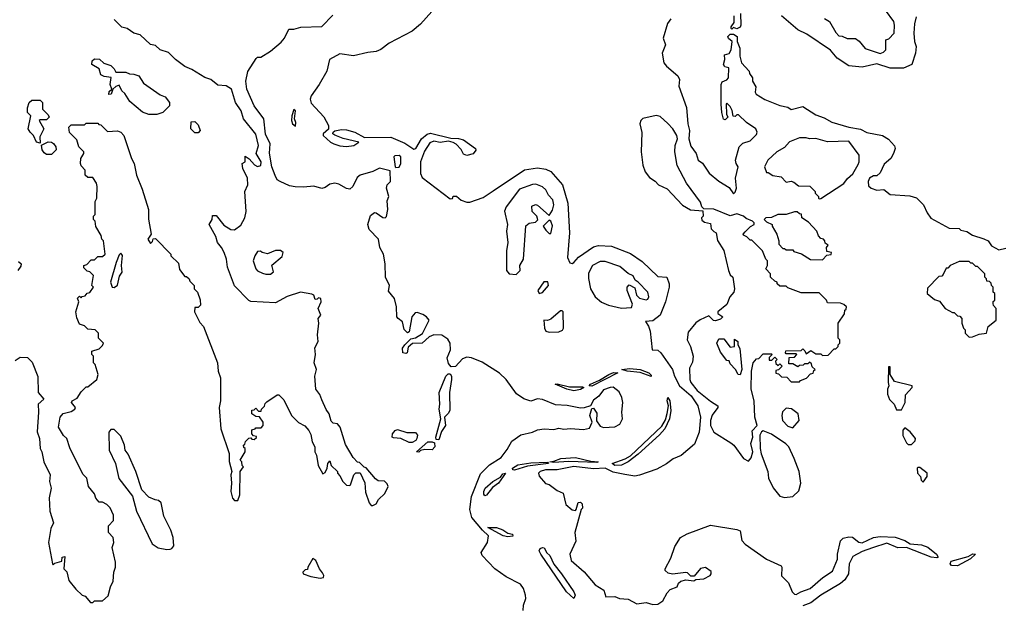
# Model space of a CAD drawing. Extents: x 2386423 to 2568864, y 578392 to 761999.
# Tile 263 of 454: x 2447512 to 2453489, y 721054 to 724608. Entities that reach past the tile are written whole.
import ezdxf

# ---------------------------------------------------------------- set-up
doc = ezdxf.new("R2010")
doc.units = 0

msp = doc.modelspace()

# ---------------------------------------------------------------- linework, layer by layer
at = {"layer": '0CON05XD'}
for points in [[(2450048.7, 724695), (2449945, 724580.4), (2449895, 724538.2), (2449754.8, 724465.2), (2449703.5, 724426.5), (2449675, 724414.1), (2449625, 724408.9), (2449537.3, 724387.3), (2449455, 724399.5), (2449392.5, 724365), (2449375.5, 724295), (2449330, 724215), (2449280, 724145), (2449274.5, 724124.5), (2449281.8, 724101.8), (2449357.9, 724017.9), (2449386.1, 723965), (2449386.6, 723943.4), (2449354.6, 723915.4), (2449354.4, 723905), (2449398.5, 723865), (2449417.8, 723855), (2449455, 723841.3), (2449495, 723838.6), (2449539.2, 723845), (2449570, 723865), (2449475, 723886.7), (2449425, 723906.2), (2449413.3, 723915), (2449414.1, 723925.9), (2449425, 723933.8), (2449465, 723941.9), (2449495, 723940), (2449546.2, 723925), (2449605, 723893.3), (2449764.7, 723895.3), (2449848.9, 723858.9), (2449905, 723821.9), (2449915.8, 723825), (2449950.6, 723885), (2449985, 723912), (2450005, 723918.9), (2450129.1, 723889.1), (2450175, 723887.5), (2450205, 723878.6), (2450278, 723825), (2450280, 723815), (2450265, 723793.8), (2450226.6, 723783.4), (2450205, 723792), (2450190.8, 723820.8), (2450161.5, 723851.5), (2450142.2, 723862.2), (2450115, 723870), (2450065, 723863.1), (2450025, 723870), (2450000.5, 723859.5), (2449969.7, 723810.3), (2449943.7, 723745), (2449944.1, 723675), (2449955, 723650), (2450125, 723520), (2450138.3, 723521.7), (2450143, 723537), (2450163.6, 723536.4), (2450191.9, 723511.9), (2450225, 723499.4), (2450245, 723500), (2450325, 723529.3), (2450385, 723568.5), (2450575, 723695.9), (2450655, 723709.2), (2450705, 723700), (2450735, 723687.2), (2450807.1, 723605), (2450839.4, 723495), (2450850, 723315), (2450837.5, 723165), (2450851.3, 723131.3), (2450865, 723128), (2450875, 723134), (2450904.1, 723165.9), (2450995, 723230), (2451025, 723237.3), (2451105, 723233.8), (2451219.5, 723189.5), (2451290.2, 723140.2), (2451385, 723048.6), (2451440, 723045), (2451454.2, 723005), (2451453.1, 722985)], [(2451887.5, 724645), (2451890, 724575), (2451885, 724562.5), (2451865, 724552.5), (2451845, 724560), (2451835, 724550), (2451830, 724555), (2451830, 724565), (2451849.3, 724590.7), (2451848.3, 724631.7)], [(2452735, 724402.5), (2452755, 724410), (2452770, 724425), (2452770, 724485), (2452788.3, 724491.7), (2452820, 724525), (2452822.5, 724575), (2452817, 724597), (2452767.5, 724665)], [(2447775, 722217.5), (2447825, 722230), (2447846.7, 722245), (2447850, 722255), (2447826.7, 722285), (2447830, 722295), (2447860, 722310), (2447885, 722350), (2447915, 722380), (2447925, 722380), (2447980, 722425), (2447987.5, 722455), (2447970, 722515), (2447960, 722525), (2447960, 722565), (2447950, 722575), (2447950, 722595), (2447995, 722610), (2448015, 722630), (2448020, 722645), (2447990, 722675), (2447990, 722705), (2447970, 722725), (2447925, 722730), (2447905, 722750), (2447875, 722760), (2447858.3, 722798.3), (2447852.5, 722835), (2447870, 722895), (2447861.7, 722918.3), (2447875, 722930), (2447885, 722920), (2447891.7, 722928.3), (2447908.3, 722931.7), (2447921.7, 722948.3), (2447938.3, 722951.7), (2447960, 722985), (2447950, 722995), (2447960, 723055), (2447938.3, 723078.3), (2447921.7, 723081.7), (2447901.7, 723101.7), (2447900, 723115), (2447918.3, 723121.7), (2447945, 723150), (2447965, 723150), (2447985, 723170), (2448015, 723170), (2448030, 723185), (2448020, 723265), (2448010, 723275), (2448007, 723297), (2447973, 723353), (2447970, 723385), (2447960, 723395), (2447960, 723415), (2447970, 723425), (2447970, 723505), (2447980, 723525), (2447982.5, 723595), (2447977.5, 723615), (2447955, 723650), (2447925, 723650), (2447910, 723665), (2447910, 723695), (2447885, 723720), (2447880, 723735), (2447882.5, 723765), (2447900, 723795), (2447900, 723805), (2447870, 723835), (2447858.3, 723878.3), (2447813, 723923), (2447810, 723955), (2447825, 723970), (2447905, 723970), (2447915, 723980), (2447985, 723980), (2447991.7, 723971.7), (2448005, 723970), (2448045, 723930), (2448105, 723933.3), (2448125.9, 723925.9), (2448143.8, 723905), (2448190, 723765), (2448206.7, 723735), (2448220, 723665), (2448255, 723580), (2448292.5, 723455), (2448293, 723397), (2448310, 723305), (2448290, 723275), (2448305, 723250), (2448318.3, 723261.7), (2448321.7, 723278.3), (2448335, 723280), (2448430, 723185), (2448430, 723175), (2448475, 723130), (2448481.7, 723091.7), (2448515, 723050), (2448525, 723050), (2448540, 723035), (2448545, 723020), (2448570, 722995), (2448570, 722975), (2448590, 722955), (2448607, 722907), (2448610, 722875), (2448595, 722860), (2448575, 722860), (2448572.5, 722835), (2448605, 722770), (2448627.5, 722745), (2448713.3, 722525), (2448716.7, 722475), (2448730, 722435), (2448730, 722295), (2448723.3, 722255), (2448733.3, 722125), (2448782.5, 721975), (2448783, 721927), (2448800, 721865), (2448792.5, 721845), (2448797.5, 721795), (2448793.3, 721745), (2448803, 721703), (2448815, 721690), (2448835, 721690), (2448847.5, 721725), (2448850, 721865), (2448870, 721895), (2448861.7, 721901.7), (2448860, 721925), (2448850, 721935), (2448880, 721985), (2448880, 722005), (2448871.7, 722011.7), (2448870, 722025), (2448878.3, 722031.7), (2448881.7, 722048.3), (2448901.7, 722068.3), (2448915, 722070), (2448921.7, 722061.7), (2448935, 722060), (2448948.3, 722071.7), (2448948.3, 722078.3), (2448931.7, 722081.7), (2448920, 722095), (2448921.7, 722118.3), (2448940, 722125), (2448945, 722130), (2448978.3, 722131.7), (2448990, 722145), (2448990, 722165), (2448968.3, 722198.3), (2448945, 722200), (2448920, 722215), (2448921.7, 722238.3), (2448935, 722240), (2448945, 722250), (2448961.7, 722231.7), (2448978.3, 722231.7), (2448980, 722245), (2448998.3, 722261.7), (2449001.7, 722278.3), (2449011.7, 722288.3), (2449075, 722330), (2449085, 722330), (2449115, 722300), (2449162.5, 722205), (2449205, 722162.5), (2449243, 722143), (2449267.5, 722115), (2449279.3, 722089.3), (2449287.5, 722045), (2449302.5, 722015), (2449302.5, 721985), (2449312.5, 721965), (2449323, 721903), (2449351.7, 721851.7), (2449365, 721860), (2449377.5, 721885), (2449382.5, 721915), (2449395, 721930), (2449401.7, 721901.7), (2449440, 721865), (2449440, 721855), (2449455, 721840), (2449472.5, 721805), (2449495, 721782.5), (2449515, 721780), (2449520, 721785), (2449540, 721845), (2449551.7, 721858.3), (2449578.3, 721858.3), (2449606.4, 721796.4), (2449610.7, 721740.7), (2449632.5, 721675), (2449645, 721660), (2449655, 721660), (2449675, 721670), (2449690, 721695), (2449728.3, 721731.7), (2449747.5, 721775), (2449741.7, 721791.7), (2449727, 721807), (2449688.3, 721808.3), (2449670.7, 721820.7), (2449615, 721887.5), (2449601.7, 721891.7), (2449575, 721920), (2449561.7, 721921.7), (2449535, 721950), (2449490, 722030), (2449457.1, 722135), (2449440, 722155), (2449415, 722160), (2449401.7, 722171.7), (2449391.2, 722215), (2449371.2, 722241.2), (2449345, 722300), (2449333.6, 722333.6), (2449310, 722365), (2449303.3, 722445), (2449312.5, 722485), (2449298.8, 722525), (2449307.5, 722575), (2449303.9, 722616.1), (2449322.5, 722655), (2449318.8, 722695), (2449328, 722765), (2449323.3, 722795), (2449338.8, 722815), (2449322.5, 722855), (2449342.5, 722895), (2449340, 722915), (2449325, 722920), (2449318.3, 722911.7), (2449305, 722910), (2449297.5, 722935), (2449285, 722942.5), (2449216.1, 722953.9), (2449135, 722927.5), (2449065, 722890), (2448915, 722897.5), (2448903, 722903), (2448815, 722992.5), (2448773.8, 723105), (2448766.2, 723155), (2448752.5, 723195), (2448737.5, 723225), (2448712.5, 723255), (2448701.7, 723291.7), (2448662.5, 723365), (2448680, 723395), (2448681.7, 723418.3), (2448705, 723420), (2448750.7, 723360.7), (2448793.6, 723333.6), (2448815, 723333.3), (2448855, 723360), (2448878, 723405), (2448885.7, 723444.3), (2448878.8, 723565), (2448896, 723605), (2448894, 723645), (2448866.7, 723705), (2448862.5, 723735), (2448880, 723745), (2448880, 723780), (2448905, 723762.5), (2448936.6, 723726.6), (2448955, 723717.5), (2448975, 723721.9), (2448978.4, 723745), (2448947.5, 723795), (2448961.4, 723845), (2448945, 723913.8), (2448870, 724005), (2448855.8, 724055), (2448822.5, 724105), (2448796.7, 724185), (2448765, 724206.7), (2448715, 724210), (2448672.5, 724245), (2448635, 724256.2), (2448557.5, 724305), (2448513.4, 724323.4), (2448456.6, 724366.6), (2448415, 724409.2), (2448364.1, 724424.1), (2448335, 724451.2), (2448305, 724456.2), (2448243.3, 724515), (2448205, 724526), (2448165, 724554), (2448132.5, 724562.5), (2448085, 724608)], [(2449184.1, 723594.1), (2449149.1, 723599.1), (2449092, 723625), (2449075, 723636), (2449061.7, 723661.7), (2449041.4, 723715), (2449028.2, 723798.2), (2449031.1, 723855), (2449003.5, 723913.5), (2448993.8, 724005), (2448935.6, 724085), (2448889.6, 724185), (2448883.9, 724235), (2448896.8, 724293.2), (2448947, 724373), (2448955, 724380), (2448975, 724380), (2449035, 724416), (2449099.1, 724470.9), (2449118.6, 724495), (2449145, 724550), (2449175, 724549.4), (2449217.7, 724562.3), (2449345, 724565.7), (2449412, 724635)], [(2451465, 724612), (2451443.8, 724585), (2451416.7, 724495), (2451432.5, 724455), (2451412.5, 724405), (2451422.5, 724345), (2451437.5, 724325), (2451507.5, 724267.5), (2451516.4, 724243.6), (2451513.6, 724203.6), (2451560, 724075), (2451567.5, 723975), (2451576.7, 723935), (2451573.3, 723885), (2451585, 723840), (2451617.5, 723795), (2451630, 723755), (2451655.9, 723735.9), (2451696.1, 723676.1), (2451755, 723627.5), (2451819.3, 723589.3), (2451845, 723550), (2451855, 723560), (2451863.3, 723585), (2451856.7, 723646.7), (2451872.5, 723715), (2451860, 723735), (2451856.2, 723755), (2451880, 723835), (2451901.7, 723858.3), (2451945, 723872.5), (2451985, 723910), (2451987.5, 723925), (2451980, 723945), (2451922.7, 723982.7), (2451875, 724030), (2451865, 724030), (2451855, 724020), (2451841.7, 724021.7), (2451837, 724057), (2451825, 724080), (2451805, 724100), (2451800, 724095), (2451802.5, 724035), (2451810, 724015), (2451795, 724000), (2451783.6, 724003.6), (2451773.3, 724045), (2451770, 724095), (2451770, 724215), (2451775, 724230), (2451805, 724243.3), (2451813.3, 724255), (2451816.4, 724316.4), (2451791.7, 724321.7), (2451784, 724335), (2451791.2, 724365), (2451790, 724395), (2451818.3, 724401.7), (2451830, 724425), (2451837.5, 724475), (2451815, 724492.5), (2451811.2, 724505), (2451825, 724520), (2451845, 724520), (2451867.5, 724505), (2451867.5, 724475), (2451882.5, 724435), (2451883, 724387), (2451892.5, 724345), (2451940, 724295), (2451941.7, 724281.7), (2451960, 724255), (2451960, 724235), (2451979.3, 724199.3), (2451977, 724167), (2451982.5, 724155), (2452035, 724123.8), (2452125, 724086.7), (2452175, 724076.7), (2452195, 724062.5), (2452265, 724080), (2452345, 724030), (2452395, 724012), (2452442.5, 723985), (2452545, 723956.2), (2452615, 723943.8), (2452655, 723923.8), (2452750, 723905), (2452785, 723882.5), (2452821.7, 723841.7), (2452826.2, 723825), (2452816.2, 723795), (2452800, 723765), (2452759.5, 723730.5), (2452735, 723677.5), (2452715, 723660), (2452695, 723660), (2452670, 723645), (2452662.5, 723625), (2452665, 723600), (2452680, 723585), (2452715, 723572.5), (2452757, 723577), (2452796.2, 723546.2), (2452915, 723538.8), (2452956.1, 723526.1), (2452997.5, 723485), (2453020, 723435), (2453043.3, 723403.3), (2453153, 723343), (2453215, 723340), (2453225, 723330), (2453261.7, 723321.7), (2453295, 723300), (2453365, 723277.5), (2453390, 723265), (2453410, 723235), (2453455, 723211.2), (2453498.3, 723221.7)], [(2452952.5, 724625), (2452943, 724583), (2452940, 724525), (2452942.5, 724475), (2452952.5, 724445), (2452950, 724405), (2452927.5, 724335), (2452876.4, 724313.6), (2452795, 724313.3), (2452715, 724340), (2452625, 724318.8), (2452545, 724328), (2452473.8, 724375), (2452433, 724423), (2452290.5, 724520.5), (2452235, 724546.2), (2452135, 724630)], [(2452397.5, 724615), (2452426.4, 724596.4), (2452465, 724530), (2452485, 724510), (2452505, 724507.5), (2452535, 724492.5), (2452585, 724493.3), (2452607.7, 724477.7), (2452643, 724433), (2452735, 724402.5)], [(2448345, 724032.5), (2448295, 724032.5), (2448257, 724047), (2448180.7, 724110.7), (2448149.3, 724159.3), (2448132.5, 724175), (2448115, 724210), (2448095, 724202.5), (2448077.5, 724185), (2448066.7, 724155), (2448052.9, 724152.9), (2448055, 724172.5), (2448070, 724185), (2448060.8, 724215), (2448067.5, 724257.5), (2448025, 724262.5), (2448003.6, 724273.6), (2447995, 724310), (2447950, 724335), (2447951.7, 724358.3), (2447965, 724370), (2447997, 724367), (2448023, 724343), (2448065, 724330), (2448085, 724310), (2448095, 724290), (2448155, 724290), (2448178.3, 724278.3), (2448205, 724277.5), (2448235, 724267.5), (2448263.3, 724223.3), (2448365, 724152.5), (2448395, 724140), (2448420, 724105), (2448420, 724085), (2448380, 724045), (2448345, 724032.5)], [(2447635, 723857.5), (2447614.6, 723864.6), (2447596, 723905), (2447574.2, 723925), (2447562.9, 723945), (2447580, 724025), (2447560, 724045), (2447558.3, 724071.7), (2447570, 724105), (2447585, 724120), (2447635, 724120), (2447650, 724105), (2447650, 724065), (2447685, 724030), (2447690, 724015), (2447675, 724000), (2447635, 724000), (2447630, 723995), (2447658.8, 723945), (2447634.2, 723895.8), (2447635, 723857.5)], [(2449185, 723961.2), (2449187.2, 723982.8), (2449179.1, 724005), (2449185.2, 724055), (2449175, 724062), (2449163.1, 724025), (2449161.1, 723995), (2449167.1, 723975), (2449185, 723961.2)], [(2448595, 723920), (2448575, 723920), (2448550, 723945), (2448551.7, 723988.3), (2448575, 723990), (2448595, 723970), (2448607.5, 723935), (2448595, 723920)], [(2451935, 721928.8), (2451951.2, 721948.8), (2451962.5, 721985), (2451950, 722035), (2451961.2, 722075), (2451958.3, 722111.7), (2451987.5, 722145), (2451973.3, 722195), (2451970, 722295), (2451952, 722365), (2451954.2, 722475), (2451963.3, 722525), (2451985, 722550), (2451998.3, 722551.7), (2452025, 722580), (2452075, 722580), (2452080, 722575), (2452061.7, 722558.3), (2452061.7, 722541.7), (2452078.3, 722541.7), (2452095, 722560), (2452110, 722545), (2452100, 722535), (2452101.7, 722521.7), (2452115, 722510), (2452125, 722520), (2452140, 722505), (2452118.3, 722481.7), (2452101.7, 722478.3), (2452101.7, 722461.7), (2452118.3, 722458.3), (2452135, 722440), (2452168.3, 722438.3), (2452195, 722410), (2452245, 722410), (2452251.7, 722418.3), (2452288.3, 722431.7), (2452311.7, 722458.3), (2452328.3, 722461.7), (2452331.7, 722478.3), (2452340, 722485), (2452321.7, 722501.7), (2452318.3, 722518.3), (2452305, 722530), (2452295, 722520), (2452275, 722520), (2452268.3, 722511.7), (2452245, 722510), (2452235, 722500), (2452205, 722520), (2452180, 722520), (2452181.7, 722558.3), (2452215, 722560), (2452230, 722575), (2452225, 722580), (2452165, 722580), (2452160, 722585), (2452161.7, 722598.3), (2452255, 722600), (2452265, 722610), (2452278.3, 722598.3), (2452285, 722580), (2452315, 722600), (2452345, 722580), (2452375, 722580), (2452385, 722570), (2452418.3, 722571.7), (2452455, 722610), (2452465, 722610), (2452480, 722625), (2452480, 722635), (2452490, 722645), (2452490, 722665), (2452480, 722675), (2452480, 722765), (2452518.3, 722821.7), (2452520, 722845), (2452528.3, 722851.7), (2452530, 722865), (2452515, 722880), (2452495, 722887.5), (2452415, 722890), (2452410, 722905), (2452365, 722950), (2452255, 722950), (2452175, 722980), (2452165, 722990), (2452125, 722990), (2452110, 723005), (2452110, 723015), (2452095, 723020), (2452070, 723045), (2452070, 723065), (2452040, 723095), (2452050, 723115), (2452050, 723145), (2452040, 723155), (2452020, 723205), (2451955, 723270), (2451945, 723270), (2451925, 723290), (2451905, 723300), (2451903, 723307), (2451915, 723320), (2451947, 723353), (2451970, 723365), (2451970, 723375), (2451960, 723385), (2451921.7, 723401.7), (2451905, 723416.2), (2451865, 723430), (2451825, 723416.7), (2451725, 723457.5), (2451665, 723460), (2451651.7, 723471.7), (2451645, 723500), (2451560, 723615), (2451502.7, 723722.7), (2451487.5, 723805), (2451490.8, 723845), (2451503.8, 723885), (2451501.2, 723905), (2451475.8, 723945.8), (2451445, 723976.7), (2451399.4, 724019.4), (2451375, 724027.1), (2451295, 724008), (2451282.5, 723995), (2451276, 723975), (2451287.3, 723922.7), (2451283.8, 723805), (2451294.4, 723725.6), (2451308.1, 723685), (2451335, 723649.2), (2451368.3, 723628.3), (2451388.8, 723605), (2451441.2, 723581.2), (2451535, 723482.5), (2451583, 723453), (2451658.3, 723448.3), (2451660, 723415), (2451650, 723405), (2451651.7, 723391.7), (2451668.3, 723378.3), (2451705, 723370), (2451708.3, 723338.3), (2451725, 723322.5), (2451740, 723315), (2451748.3, 723268.3), (2451786.4, 723206.4), (2451813.3, 723085), (2451825, 723060), (2451840, 723045), (2451850, 722975), (2451846.7, 722955), (2451822.5, 722925), (2451805, 722880), (2451750, 722835), (2451750, 722825), (2451780, 722805), (2451765, 722790), (2451735, 722780), (2451723, 722783), (2451695, 722810), (2451643, 722787), (2451615, 722767.5), (2451569.3, 722710.7), (2451563.3, 722665), (2451583.3, 722625), (2451600, 722565), (2451595, 722530), (2451577, 722493), (2451579.2, 722425), (2451585.8, 722405), (2451625, 722357.1), (2451705, 722292), (2451750, 722265), (2451750, 722255), (2451715, 722207.5), (2451706, 722175), (2451706, 722145), (2451724.4, 722104.4), (2451829.4, 722039.4), (2451846.2, 722025), (2451906.2, 721945), (2451935, 721928.8)], [(2447675, 723789.2), (2447660, 723800), (2447648.6, 723818.6), (2447643.6, 723846.4), (2447685, 723865.7), (2447705, 723864.4), (2447716.6, 723856.6), (2447730.8, 723835), (2447732, 723818), (2447705, 723790), (2447675, 723789.2)], [(2452365, 723520), (2452375, 723522.5), (2452515, 723612.5), (2452537, 723643), (2452568.3, 723671.7), (2452600.7, 723729.3), (2452606.7, 723745), (2452606.7, 723785), (2452545, 723870), (2452416.1, 723866.1), (2452345, 723886.2), (2452305, 723883.8), (2452285, 723891.2), (2452245, 723891.2), (2452184.2, 723865.8), (2452155, 723832.5), (2452107.5, 723805), (2452052.5, 723755), (2452032.5, 723715), (2452045, 723680), (2452055, 723680), (2452083, 723663), (2452133.6, 723653.6), (2452165, 723622.5), (2452195, 723627.5), (2452211.7, 723621.7), (2452238.3, 723598.3), (2452307, 723597), (2452340, 723565), (2452340, 723555), (2452360, 723535), (2452360, 723525), (2452365, 723520)], [(2449795, 723710), (2449815, 723712.5), (2449826.1, 723733.9), (2449825.6, 723775), (2449815, 723783.3), (2449788.3, 723781.7), (2449782.9, 723775), (2449790, 723715), (2449795, 723710)], [(2450568.8, 721021.2), (2450569.4, 721055), (2450583.5, 721095), (2450581.8, 721115), (2450569.5, 721155), (2450551.9, 721181.9), (2450465, 721226.2), (2450395, 721275.6), (2450318.8, 721355), (2450313.8, 721375), (2450351.2, 721435), (2450357.3, 721475), (2450320.3, 721510.3), (2450257.1, 721587.1), (2450243.4, 721635), (2450253.9, 721715), (2450309.1, 721850.9), (2450363.4, 721906.6), (2450435, 721949.8), (2450470.3, 721999.7), (2450499.8, 722050.2), (2450552.7, 722087.3), (2450625, 722104.8), (2450655, 722118.9), (2450695, 722123.9), (2450755, 722121.1), (2450785, 722128.5), (2450815, 722122.7), (2450855, 722126.7), (2450935, 722120), (2450970.7, 722129.3), (2450987.5, 722165), (2450973.3, 722205), (2450985, 722247.5), (2450995, 722250), (2451015, 722220), (2451013, 722173), (2451035, 722140), (2451055, 722133.3), (2451125, 722136.7), (2451155, 722152.5), (2451171.2, 722185), (2451166.5, 722225), (2451173.1, 722285), (2451167.5, 722315), (2451150.2, 722350.2), (2451115, 722376.7), (2451095, 722376.1), (2451055, 722360.9), (2451026.2, 722323.8), (2450995, 722298), (2450976.7, 722263.3), (2450938.5, 722251.5), (2450915, 722250), (2450835, 722266.3), (2450765, 722271.3), (2450685, 722303.2), (2450654.1, 722305.9), (2450615, 722292.5), (2450572.5, 722307.5), (2450527.1, 722337.1), (2450465, 722423.3), (2450425, 722462.5), (2450318.3, 722528.3), (2450254.8, 722554.8), (2450225, 722559.3), (2450199.8, 722550.2), (2450156.2, 722503.8), (2450131.1, 722501.1), (2450115, 722521.2), (2450105.5, 722555), (2450127.5, 722605), (2450125.5, 722645), (2450109.8, 722669.8), (2450075, 722693.6), (2450024.6, 722695.4), (2449997.7, 722682.3), (2449955, 722643.6), (2449897, 722643), (2449870.3, 722619.7), (2449863.9, 722586.1), (2449855, 722582), (2449836.7, 722586.7), (2449836.2, 722615), (2449848.8, 722635), (2449885, 722670), (2449915, 722676.2), (2449957.3, 722702.7), (2449997.5, 722785), (2449980.6, 722805), (2449958.6, 722818.6), (2449925, 722830.7), (2449911.7, 722828.2), (2449892.3, 722805), (2449876.2, 722713.8), (2449865, 722706.7), (2449845, 722726.7), (2449834.6, 722774.6), (2449809.2, 722795), (2449801.4, 722805), (2449799.6, 722865), (2449786.8, 722915), (2449750.9, 722960.9), (2449756.7, 722995), (2449732.1, 723045), (2449730.3, 723125), (2449720.3, 723185), (2449697.7, 723225), (2449690, 723275), (2449633.1, 723335), (2449625.6, 723365), (2449641.7, 723418.3), (2449665, 723436.7), (2449676.1, 723436.1), (2449715, 723406.2), (2449730, 723405), (2449737.3, 723412.7), (2449745.7, 723455.7), (2449741.7, 723508.3), (2449753.3, 723535), (2449737.5, 723585), (2449742.5, 723605), (2449762.5, 723625), (2449760, 723690), (2449695, 723705.6), (2449655, 723686.9), (2449578.8, 723665), (2449559.7, 723650.3), (2449534, 723595), (2449515, 723580), (2449495, 723583.1), (2449449.1, 723609.1), (2449425, 723615.3), (2449395, 723610), (2449365, 723588.6), (2449346.6, 723583.4), (2449297.5, 723597.5), (2449235, 723590.4), (2449184.1, 723594.1)], [(2450525, 723061.4), (2450550, 723085), (2450546.7, 723115), (2450570, 723155), (2450583.6, 723356.4), (2450605, 723372.5), (2450641.7, 723378.3), (2450657.5, 723392.5), (2450650, 723415), (2450623, 723443), (2450620, 723475), (2450643.6, 723486.4), (2450655, 723482.5), (2450725, 723420), (2450745, 723452.5), (2450753.3, 723485), (2450747.8, 723515), (2450721.9, 723541.9), (2450705, 723576), (2450685, 723592.5), (2450645, 723608.9), (2450625, 723607.8), (2450545, 723579.4), (2450465, 723471.4), (2450454.1, 723445.9), (2450472.5, 723365), (2450466.2, 723325), (2450474.3, 723255), (2450465.7, 723204.3), (2450465.8, 723085), (2450483.3, 723065), (2450525, 723061.4)], [(2450735, 723310), (2450745.8, 723355.8), (2450736.7, 723385), (2450725, 723390), (2450690, 723355), (2450705, 723330), (2450725, 723310), (2450735, 723310)], [(2452385, 723150), (2452411.7, 723178.3), (2452438.3, 723181.7), (2452440, 723195), (2452411.7, 723201.7), (2452410, 723225), (2452418.3, 723238.3), (2452401.7, 723251.7), (2452400, 723265), (2452390, 723275), (2452375, 723280), (2452360, 723295), (2452350, 723325), (2452299.3, 723379.3), (2452260, 723405), (2452258.3, 723428.3), (2452245, 723430), (2452231.7, 723441.7), (2452215, 723442.5), (2452165, 723426.2), (2452113.9, 723426.1), (2452075, 723407.5), (2452040, 723405), (2452030, 723395), (2452045, 723380), (2452080, 723365), (2452080, 723355), (2452107, 723307), (2452120, 723265), (2452120, 723245), (2452145, 723220), (2452155, 723220), (2452165, 723210), (2452205, 723210), (2452211.7, 723201.7), (2452257, 723187), (2452313, 723153), (2452385, 723150)], [(2449005, 723062.9), (2449035, 723063.8), (2449051.7, 723078.3), (2449043, 723117), (2449105, 723170), (2449110, 723195), (2449095, 723207.5), (2449065, 723206.7), (2449015, 723186.7), (2448983.8, 723193.8), (2448973, 723203), (2448955, 723200), (2448938.8, 723175), (2448929.2, 723145), (2448945, 723096.2), (2448955, 723084), (2448985, 723069.2), (2449005, 723062.9)], [(2448085, 722982.5), (2448105, 722997.5), (2448117.9, 723052.1), (2448134, 723075), (2448128.6, 723115), (2448136, 723176), (2448125, 723190), (2448115, 723180), (2448097.5, 723135), (2448062.5, 723015), (2448072.5, 722985), (2448085, 722982.5)], [(2447505, 723140), (2447520, 723125), (2447518.3, 723111.7), (2447500, 723085)], [(2451165, 722856.7), (2451225, 722860), (2451231.7, 722881.7), (2451200, 722965), (2451200, 722985), (2451211.7, 722998.3), (2451245, 722980), (2451256.4, 722936.4), (2451275, 722917.5), (2451315, 722907.5), (2451325, 722912.5), (2451330, 722925), (2451323.8, 722955), (2451266.7, 723015), (2451246.7, 723026.7), (2451235, 723052.5), (2451205, 723066.7), (2451155, 723110), (2451065, 723140), (2451035, 723140), (2450988.8, 723115), (2450965, 723070), (2450963.6, 723036.4), (2450976.2, 722975), (2451005, 722926.7), (2451043, 722893), (2451085, 722874.2), (2451165, 722856.7)], [(2453275, 722680), (2453295, 722682.5), (2453335, 722700), (2453380, 722705), (2453390, 722745), (2453440, 722785), (2453440, 722855), (2453423, 722873), (2453420, 722885), (2453421.7, 722898.3), (2453430, 722905), (2453430, 722945), (2453420, 722955), (2453420, 722985), (2453410, 722995), (2453408.3, 723008.3), (2453398.3, 723018.3), (2453381.7, 723021.7), (2453380, 723035), (2453370, 723045), (2453370, 723065), (2453325, 723110), (2453315, 723110), (2453295, 723130), (2453285, 723130), (2453275, 723140), (2453215, 723140), (2453160, 723115), (2453145, 723100), (2453135, 723100), (2453118.3, 723061.7), (2453108.3, 723051.7), (2453091.7, 723048.3), (2453021.7, 722978.3), (2453020, 722945), (2453065, 722910), (2453095, 722900), (2453130, 722855), (2453175, 722830), (2453185, 722830), (2453205, 722810), (2453218.3, 722808.3), (2453230, 722795), (2453230, 722765), (2453240, 722735), (2453250, 722725), (2453250, 722705), (2453275, 722680)], [(2450665, 722946.7), (2450685, 722951.2), (2450722, 722995), (2450717.5, 723017.5), (2450693.1, 723016.9), (2450656, 722965), (2450665, 722946.7)], [(2451453.1, 722985), (2451432.2, 722895), (2451400, 722815), (2451355, 722780.8), (2451310, 722775), (2451328.1, 722748.1), (2451338.3, 722718.3), (2451351.4, 722605), (2451385, 722602.9), (2451403.9, 722585), (2451473.8, 722485), (2451486.2, 722445), (2451516.6, 722386.6), (2451588.2, 722325), (2451628.2, 722265), (2451644.2, 722195), (2451635.2, 722105), (2451607.8, 722032.2), (2451526.6, 721963.4), (2451477.7, 721942.3), (2451438.2, 721911.8), (2451379.1, 721880.9), (2451275, 721842.9), (2451245, 721838.4), (2451185, 721848), (2451115, 721862.6), (2451065, 721886.3), (2450995, 721881.2), (2450874.8, 721895.2), (2450773.7, 721876.3), (2450703.3, 721875), (2450671.2, 721865), (2450660, 721855), (2450665, 721836.7), (2450703.6, 721793.6), (2450725, 721786.7), (2450775, 721750), (2450810, 721735), (2450826.2, 721665), (2450865, 721633.8), (2450885, 721630), (2450890, 721635), (2450901.7, 721678.3), (2450915, 721680), (2450925, 721670), (2450927, 721643), (2450920, 721635), (2450880.5, 721495), (2450887.9, 721442.1), (2450850.6, 721365), (2450859.5, 721325), (2450937.8, 721257.8), (2451005, 721178), (2451056.7, 721145), (2451070, 721105), (2451125, 721107.5), (2451152.5, 721095), (2451205, 721090), (2451257, 721063), (2451315, 721071.2), (2451355, 721058.8), (2451385, 721060), (2451415, 721080), (2451441.2, 721128.8), (2451460.7, 721149.3), (2451502.5, 721165), (2451511.7, 721188.3), (2451525, 721201.2), (2451555, 721207.5), (2451603, 721203), (2451615, 721210), (2451665, 721213.8), (2451702.5, 721235), (2451710, 721245), (2451708.3, 721258.3), (2451675, 721283.3), (2451645, 721277.5), (2451605, 721230), (2451585, 721230), (2451565, 721250), (2451555, 721252.5), (2451475, 721243.3), (2451448.3, 721248.3), (2451430, 721265), (2451430, 721275), (2451465, 721340), (2451489.3, 721410.7), (2451522.5, 721465), (2451562.9, 721487.1), (2451705, 721539.1), (2451865, 721514.6), (2451884.3, 721505), (2451896.1, 721446.1), (2451915, 721423.8), (2452045, 721334), (2452133.9, 721293.9), (2452138.8, 721285), (2452135, 721232.5), (2452179.4, 721189.4), (2452200.8, 721135), (2452215, 721120.8), (2452225, 721119.2), (2452253.8, 721136.2), (2452310.6, 721155), (2452387.6, 721222.4), (2452445, 721261.4), (2452476.6, 721333.4), (2452476.7, 721365), (2452493.4, 721445), (2452509.6, 721460.4), (2452545, 721468.9), (2452567.2, 721467.2), (2452605, 721437.3), (2452625, 721432), (2452695, 721465.8), (2452735, 721470.6), (2452825, 721468), (2452885, 721447.5), (2452917.3, 721427.3), (2452985, 721420), (2453025, 721406), (2453077.3, 721365), (2453086.2, 721345), (2453078.2, 721341.8), (2453045, 721346.2), (2452895, 721403.9), (2452841.7, 721401.7), (2452775, 721431.8), (2452688.3, 721401.7), (2452625, 721380.7), (2452569.7, 721350.3), (2452547.2, 721305), (2452543.2, 721245), (2452521.2, 721208.8), (2452495, 721186.4), (2452375, 721115.5), (2452315, 721068.9), (2452265, 721051.4)], [(2450725, 722710.8), (2450785, 722713.8), (2450806.4, 722723.6), (2450812.5, 722735), (2450810, 722835), (2450805, 722840), (2450795, 722840), (2450735, 722790), (2450715, 722782.5), (2450694.3, 722785), (2450697.5, 722735), (2450705, 722718), (2450725, 722710.8)], [(2451885, 722452.5), (2451873.6, 722453.6), (2451857.5, 722485), (2451825, 722520), (2451818.3, 722538.3), (2451805, 722540), (2451765, 722590), (2451742.5, 722645), (2451755, 722670), (2451785, 722670), (2451825, 722620), (2451850, 722625), (2451851.7, 722668.3), (2451870, 722655), (2451870, 722635), (2451883, 722613), (2451896.2, 722485), (2451885, 722452.5)], [(2447485, 722540), (2447515, 722560), (2447558.3, 722558.3), (2447588.3, 722528.3), (2447621.7, 722441.7), (2447623.3, 722345), (2447658, 722305), (2447623.3, 722275), (2447626.7, 722225), (2447617, 722107), (2447632.5, 722065), (2447636.7, 722005), (2447646.7, 721985), (2447657.5, 721925), (2447697.5, 721845), (2447692.5, 721805), (2447702.5, 721765), (2447691.2, 721705), (2447693.8, 721625), (2447716.7, 721555), (2447700.7, 721519.3), (2447686.2, 721435), (2447710, 721305), (2447715, 721300), (2447725, 721310), (2447768.3, 721321.7), (2447770, 721345), (2447785, 721350), (2447780, 721275), (2447797, 721257), (2447810, 721205), (2447851.7, 721151.7), (2447890, 721115), (2447908.3, 721108.3), (2447941.7, 721071.7), (2447955, 721070), (2447965, 721080), (2448015, 721080), (2448048.3, 721111.7), (2448062.5, 721165), (2448079.3, 721200.7), (2448082.5, 721255), (2448092.5, 721285), (2448092.5, 721315), (2448072.5, 721405), (2448082.5, 721435), (2448080, 721465), (2448050, 721495), (2448050, 721535), (2448081.7, 721568.3), (2448081.7, 721601.7), (2448060, 721645), (2448040, 721665), (2448015, 721680), (2447995, 721680), (2447973, 721703), (2447965, 721730), (2447930, 721775), (2447920, 721825), (2447895, 721850), (2447815, 722010), (2447797.5, 722065), (2447777.5, 722085), (2447747.5, 722135), (2447757.5, 722195), (2447775, 722217.5)], [(2451345, 722441.4), (2451277.4, 722467.4), (2451200, 722475), (2451167.5, 722485), (2451215, 722490.9), (2451278.8, 722485), (2451330, 722465), (2451345, 722451.2), (2451345, 722441.4)], [(2452865, 722240), (2452886.7, 722285), (2452888.3, 722331.7), (2452930, 722375), (2452930, 722385), (2452822.2, 722412.2), (2452796.2, 722455), (2452795, 722500), (2452785, 722500), (2452782.5, 722405), (2452787.5, 722385), (2452780, 722365), (2452780, 722335), (2452791.7, 722301.7), (2452820, 722275), (2452835, 722240), (2452865, 722240)], [(2450055, 722057.5), (2450040, 722060), (2450037.5, 722075), (2450067.5, 722185), (2450057.5, 722245), (2450062.5, 722275), (2450058.8, 722345), (2450099.2, 722445), (2450111.7, 722458.3), (2450125, 722458.8), (2450132.5, 722445), (2450132.9, 722425), (2450120, 722345), (2450123, 722237), (2450115, 722218.8), (2450090, 722195), (2450096.9, 722145), (2450072, 722108), (2450055, 722057.5)], [(2450985, 722384.1), (2450967.5, 722385), (2450976, 722395), (2451030.6, 722419.4), (2451087.1, 722455), (2451116.6, 722466.6), (2451143.3, 722465), (2450985, 722384.1)], [(2450875, 722355.5), (2450833.8, 722365), (2450762, 722395), (2450775, 722397.5), (2450848.9, 722378.9), (2450928.6, 722378.6), (2450936.2, 722375), (2450915, 722363.1), (2450875, 722355.5)], [(2451125, 721902.9), (2451107.5, 721915), (2451187.4, 721942.6), (2451219.1, 721960.9), (2451409.8, 722140.2), (2451431.7, 722178.3), (2451442.4, 722217.6), (2451450, 722265), (2451442, 722295), (2451445, 722314), (2451457.8, 722295), (2451463.5, 722235), (2451456.2, 722185), (2451427.4, 722125), (2451395, 722088.7), (2451265, 721971.1), (2451205.6, 721924.4), (2451165, 721903.8), (2451125, 721902.9)], [(2452205, 722130), (2452242.5, 722175), (2452237.5, 722215), (2452197, 722247), (2452165, 722250), (2452143, 722227), (2452137.5, 722205), (2452142.5, 722175), (2452175, 722140), (2452205, 722130)], [(2452925, 722030), (2452948.3, 722051.7), (2452950, 722065), (2452916.4, 722106.4), (2452885, 722130), (2452873, 722117), (2452872.5, 722085), (2452895, 722040), (2452905, 722030), (2452925, 722030)], [(2448405, 721392), (2448425, 721393.8), (2448435, 721397.5), (2448446.7, 721415), (2448444, 721465), (2448429.1, 721509.1), (2448386.7, 721595), (2448370, 721675), (2448355, 721690), (2448333, 721693), (2448295, 721710), (2448252.5, 721755), (2448216.4, 721866.4), (2448170.7, 721970.7), (2448152.5, 721995), (2448147.5, 722025), (2448125, 722080), (2448085, 722120), (2448065, 722120), (2448052.5, 722105), (2448053.8, 721995), (2448093.3, 721915), (2448113.9, 721823.9), (2448197, 721717), (2448220, 721625), (2448316.4, 721426.4), (2448352.7, 721402.7), (2448405, 721392)], [(2449895, 722042.5), (2449875, 722042.5), (2449825, 722066.7), (2449780.5, 722070.5), (2449773.3, 722075), (2449774, 722095), (2449790, 722115), (2449805, 722121.2), (2449861.7, 722101.7), (2449915, 722102.5), (2449926.7, 722086.7), (2449922.5, 722065), (2449916.4, 722053.6), (2449895, 722042.5)], [(2452155, 721708.8), (2452205, 721713.3), (2452240.7, 721749.3), (2452253.3, 721795), (2452243.3, 721865), (2452212.5, 721945), (2452180, 722015), (2452163, 722033), (2452075, 722092.5), (2452025, 722112.5), (2452013.9, 722106.1), (2452003.9, 722086.1), (2452006.7, 722005), (2452012.8, 721972.8), (2452052.7, 721865), (2452057.9, 721825), (2452085, 721765.7), (2452125, 721716.2), (2452155, 721708.8)], [(2449935, 721983.3), (2449920, 721985), (2449990, 722045), (2450015, 722046.7), (2450030, 722040), (2450031.2, 722015), (2450015, 721996.7), (2449970.7, 721999.3), (2449945, 721992.5), (2449935, 721983.3)], [(2451015, 721920), (2450845, 721926.1), (2450755, 721920), (2450730, 721925), (2450755, 721927.8), (2450796.7, 721945), (2450885, 721949.8), (2450978.3, 721928.3), (2451023.3, 721925), (2451015, 721920)], [(2450515, 721874.4), (2450505.6, 721875.6), (2450502.5, 721885), (2450535, 721907), (2450615, 721919.2), (2450715, 721922.5), (2450722.5, 721915), (2450595, 721898.8), (2450515, 721874.4)], [(2452995, 721800), (2453020, 721835), (2453020, 721855), (2452975, 721890), (2452965, 721890), (2452960, 721885), (2452962.5, 721855), (2452980, 721835), (2452983, 721813), (2452995, 721800)], [(2450335, 721717.1), (2450328.8, 721728.8), (2450328.7, 721745), (2450337.9, 721765), (2450384.4, 721805.6), (2450429.4, 721830.6), (2450445, 721851.1), (2450461.2, 721855), (2450417.6, 721795), (2450381.2, 721768.8), (2450345, 721722.3), (2450335, 721717.1)], [(2450475, 721469.6), (2450447.1, 721475), (2450354.2, 721525.8), (2450405, 721526.4), (2450445, 721511.8), (2450475, 721490.9), (2450502.5, 721485), (2450505, 721473.3), (2450475, 721469.6)], [(2450875, 721094.7), (2450831.6, 721135), (2450674.7, 721365), (2450665.5, 721385), (2450671.5, 721398.5), (2450685, 721404.5), (2450695, 721401.9), (2450711.7, 721371.7), (2450729.6, 721355), (2450753.2, 721303.2), (2450800.2, 721245), (2450874.7, 721135), (2450883.3, 721115), (2450875, 721094.7)], [(2453205, 721292.9), (2453167.1, 721295), (2453160, 721305), (2453165, 721320.6), (2453269.1, 721350.9), (2453297, 721367), (2453313.8, 721365), (2453284, 721335), (2453205, 721292.9)], [(2449335, 721218.8), (2449355, 721222.5), (2449357.5, 721235), (2449350.7, 721250.7), (2449332.5, 721275), (2449310, 721325), (2449291.7, 721338.3), (2449260, 721285), (2449258.3, 721271.7), (2449245, 721270), (2449230, 721255), (2449232.5, 721245), (2449278.3, 721228.3), (2449335, 721218.8)]]:
    msp.add_lwpolyline(points, dxfattribs=at)

doc.saveas('drawing.dxf')
